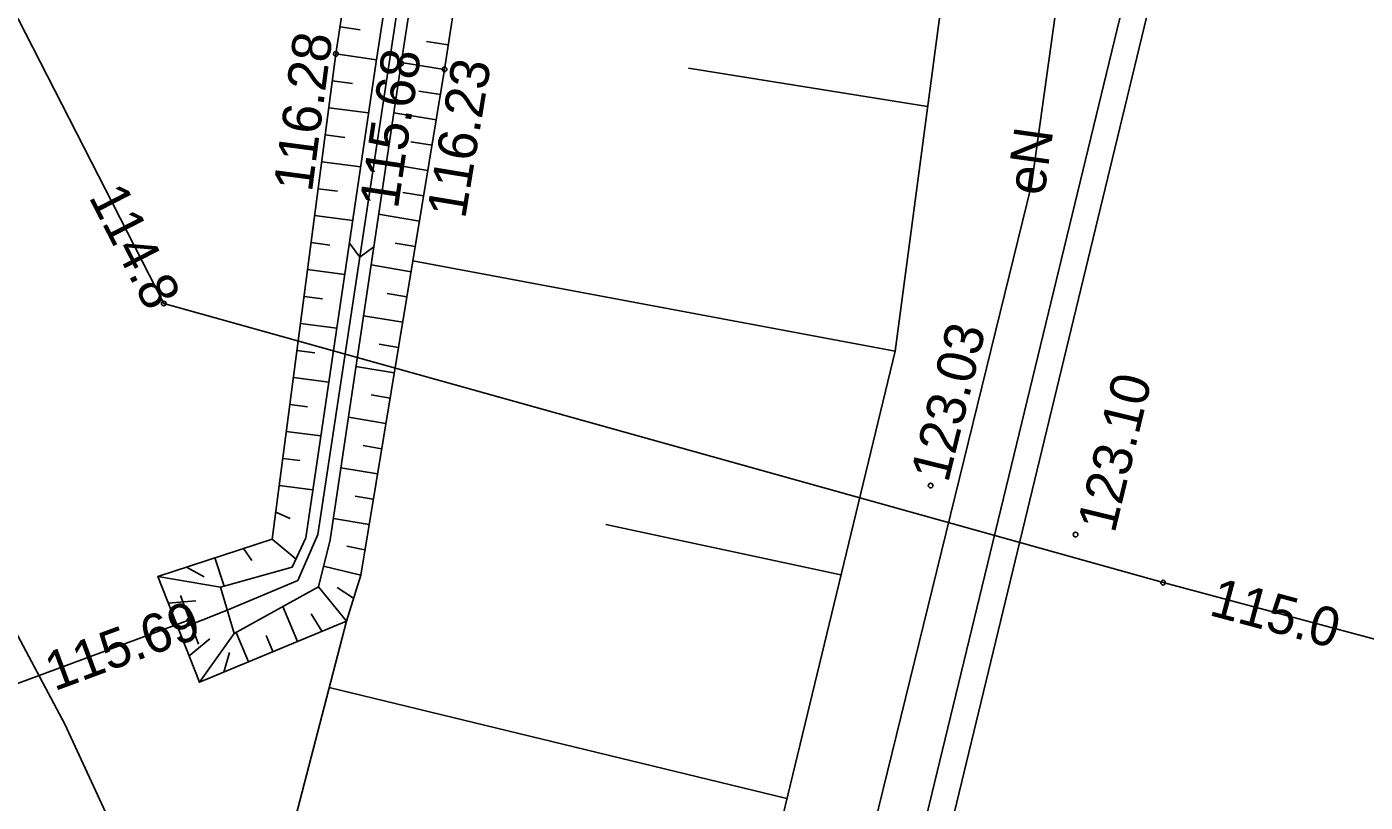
# Model space of a CAD drawing. Extents: x 6424617 to 6425697, y 5665845 to 5667190.
# Drawn here: x 6425415.17 to 6425440.97, y 5666910.57 to 5666925.51 of the extents above; entities that cross this region are included whole.
import ezdxf

# ---------------------------------------------------------------- set-up
doc = ezdxf.new("R2010")
doc.units = 0
for name, color, linetype in [('Warstwa 12', 7, 'Continuous'), ('Warstwa 13', 7, 'Continuous'), ('Warstwa 14', 7, 'Continuous'), ('Warstwa 20', 7, 'Continuous'), ('Warstwa 21', 7, 'Continuous'), ('Warstwa 25', 7, 'Continuous'), ('Warstwa 47', 7, 'Continuous'), ('Warstwa 6', 7, 'Continuous'), ('Warstwa 8', 7, 'Continuous'), ('Warstwa 9', 7, 'Continuous')]:
    doc.layers.add(name, color=color, linetype=linetype)

msp = doc.modelspace()

# ---------------------------------------------------------------- linework, layer by layer
at = {"layer": 'Warstwa 12'}
for points in [[(6425431.89, 5666906.96), (6425430.9, 5666907.63), (6425434.54, 5666922.46), (6425436.49, 5666936.39), (6425438.5, 5666937.81), (6425438.62, 5666938.07), (6425450.24, 5666986.45), (6425451.95, 5666997.19), (6425461.13, 5667029.36), (6425461.175, 5667029.564)], [(6425464.654, 5666907.42), (6425437.078, 5666914.799), (6425417.814, 5666920.177), (6425402.666, 5666949.76), (6425401.834, 5666950.142), (6425366.69, 5666933.829), (6425365.771, 5666933.887), (6425355.729, 5666952.491), (6425344.802, 5666971.496), (6425344.013, 5666972.39), (6425340.424, 5666977.922), (6425339.576, 5666978.999), (6425339.462, 5666979.144), (6425339.323, 5666979.308), (6425317.451, 5667007.184), (6425317.021, 5667007.709), (6425316.481, 5667008.227), (6425313.859, 5667009.022)], [(6425418.31, 5666914.08), (6425392.12, 5666904.39)]]:
    msp.add_lwpolyline(points, dxfattribs=at)
at = {"layer": 'Warstwa 14'}
for centre in [(6425417.814, 5666920.177), (6425437.078, 5666914.799), (6425418.31, 5666914.08)]:
    msp.add_circle(centre, 0.045, dxfattribs=at)
at = {"layer": 'Warstwa 20'}
for points in [[(6425418.503, 5666912.88), (6425417.699, 5666914.915), (6425419.903, 5666915.635), (6425421.132, 5666924.986), (6425422.413, 5666933.296), (6425422.955, 5666940.058)], [(6425422.955, 5666940.058), (6425424.511, 5666939.82), (6425424.481, 5666939.544), (6425424.73, 5666939.52), (6425424.85, 5666937.543), (6425424.531, 5666933.147), (6425423.228, 5666924.688), (6425421.611, 5666914.944), (6425421.335, 5666914.059), (6425418.503, 5666912.88)], [(6425425.66, 5666893.41), (6425431.91, 5666919.26), (6425434.482, 5666938.567)]]:
    msp.add_lwpolyline(points, dxfattribs=at)
at = {"layer": 'Warstwa 21'}
msp.add_line((6425418.482, 5666913.611), (6425418.138, 5666914.549), dxfattribs=at)
for points in [[(6425418.975, 5666860.884), (6425419.06, 5666903.33), (6425418.902, 5666905.6), (6425415.908, 5666912.076), (6425410.886, 5666921.5), (6425406.057, 5666930.53), (6425401.387, 5666938.317), (6425394.923, 5666946.546), (6425388.818, 5666954.159), (6425381.634, 5666961.791), (6425371.584, 5666973.036), (6425362.387, 5666983.346), (6425359.931, 5666986.941), (6425351.65, 5666994.223), (6425349.632, 5666996.03)], [(6425420.356, 5666910.275), (6425421.335, 5666914.059), (6425421.611, 5666914.944), (6425423.228, 5666924.688), (6425424.531, 5666933.147), (6425424.85, 5666937.543), (6425424.73, 5666939.52), (6425424.979, 5666939.496), (6425425.168, 5666940.736), (6425425.488, 5666941.95), (6425425.936, 5666943.123), (6425426.506, 5666944.241), (6425427.193, 5666945.292), (6425427.988, 5666946.263), (6425428.881, 5666947.144), (6425429.864, 5666947.925), (6425430.925, 5666948.597), (6425432.051, 5666949.151), (6425433.23, 5666949.582), (6425434.448, 5666949.885), (6425435.691, 5666950.056), (6425436.946, 5666950.093), (6425438.197, 5666949.997), (6425439.431, 5666949.767)], [(6425423.401, 5666938.74), (6425423.202, 5666933.242), (6425421.91, 5666924.832), (6425420.554, 5666915.664), (6425420.293, 5666915.098), (6425418.906, 5666914.713), (6425419.17, 5666913.818)], [(6425419.17, 5666913.818), (6425420.797, 5666914.719), (6425421.023, 5666915.625), (6425422.389, 5666924.803), (6425423.681, 5666933.183), (6425424.239, 5666938.625), (6425423.401, 5666938.74)]]:
    msp.add_lwpolyline(points, dxfattribs=at)
at = {"layer": 'Warstwa 25'}
for centre in [(6425421.132, 5666924.986), (6425422.389, 5666924.803), (6425423.228, 5666924.688), (6425432.597, 5666916.669), (6425435.39, 5666915.726)]:
    msp.add_circle(centre, 0.045, dxfattribs=at)
at = {"layer": 'Warstwa 47'}
msp.add_lwpolyline([(6425434.482, 5666938.566), (6425431.91, 5666919.26), (6425425.66, 5666893.41), (6425420.91, 5666870.31), (6425418.975, 5666860.884)], dxfattribs=at)
at = {"layer": 'Warstwa 6'}
msp.add_lwpolyline([(6425436.9, 5666928.04), (6425436.812, 5666928.004), (6425436.564, 5666927.008), (6425436.159, 5666926.755), (6425435.965, 5666925.969), (6425436.293, 5666925.883), (6425431.397, 5666905.695), (6425430.416, 5666905.082), (6425430.241, 5666904.285), (6425431.039, 5666904.111), (6425424.834, 5666878.494), (6425423.823, 5666877.862), (6425423.658, 5666877.065), (6425424.455, 5666876.9), (6425419.634, 5666856.991), (6425418.663, 5666856.398), (6425418.469, 5666855.612), (6425419.071, 5666854.62), (6425418.186, 5666851.005), (6425418.674, 5666850.886)], dxfattribs=at)
at = {"layer": 'Warstwa 8'}
msp.add_line((6425418.674, 5666850.886), (6425437.29, 5666927.885), dxfattribs=at)
at = {"layer": 'Warstwa 9'}
for p, q in [((6425420.784, 5666915.728), (6425423.407, 5666933.044)), ((6425421.212, 5666925.506), (6425421.603, 5666925.448)), ((6425423.3, 5666925.158), (6425422.882, 5666925.224)), ((6425421.132, 5666924.986), (6425421.916, 5666924.874)), ((6425423.228, 5666924.688), (6425422.392, 5666924.822)), ((6425432.538, 5666923.97), (6425427.93, 5666924.709)), ((6425421.064, 5666924.466), (6425421.452, 5666924.414)), ((6425423.147, 5666924.201), (6425422.733, 5666924.269)), ((6425420.995, 5666923.947), (6425421.764, 5666923.847)), ((6425423.066, 5666923.714), (6425422.247, 5666923.851)), ((6425420.927, 5666923.428), (6425421.307, 5666923.378)), ((6425422.986, 5666923.226), (6425422.58, 5666923.294)), ((6425420.859, 5666922.908), (6425421.611, 5666922.81)), ((6425422.905, 5666922.739), (6425422.102, 5666922.873)), ((6425420.79, 5666922.388), (6425421.162, 5666922.34)), ((6425422.824, 5666922.252), (6425422.426, 5666922.318)), ((6425420.722, 5666921.869), (6425421.458, 5666921.773)), ((6425422.743, 5666921.765), (6425421.956, 5666921.896)), ((6425420.654, 5666921.35), (6425421.018, 5666921.302)), ((6425421.394, 5666921.342), (6425421.593, 5666921.071)), ((6425421.863, 5666921.27), (6425421.593, 5666921.071)), ((6425422.662, 5666921.278), (6425422.273, 5666921.342)), ((6425431.91, 5666919.26), (6425422.616, 5666920.998)), ((6425420.586, 5666920.83), (6425421.304, 5666920.736)), ((6425422.581, 5666920.79), (6425421.811, 5666920.919)), ((6425420.518, 5666920.31), (6425420.873, 5666920.264)), ((6425422.5, 5666920.303), (6425422.12, 5666920.367)), ((6425422.42, 5666919.816), (6425421.666, 5666919.942)), ((6425420.449, 5666919.791), (6425421.151, 5666919.699)), ((6425422.339, 5666919.329), (6425421.966, 5666919.391)), ((6425420.381, 5666919.272), (6425420.728, 5666919.226)), ((6425422.258, 5666918.842), (6425421.52, 5666918.965)), ((6425420.313, 5666918.752), (6425420.998, 5666918.663)), ((6425422.177, 5666918.354), (6425421.812, 5666918.415)), ((6425420.244, 5666918.232), (6425420.583, 5666918.188)), ((6425422.096, 5666917.867), (6425421.375, 5666917.987)), ((6425420.176, 5666917.713), (6425420.844, 5666917.626)), ((6425422.015, 5666917.38), (6425421.659, 5666917.44)), ((6425420.108, 5666917.194), (6425420.438, 5666917.15)), ((6425421.934, 5666916.893), (6425421.229, 5666917.011)), ((6425420.04, 5666916.674), (6425420.691, 5666916.589)), ((6425421.854, 5666916.406), (6425421.505, 5666916.464)), ((6425419.972, 5666916.154), (6425420.25, 5666916.038)), ((6425421.773, 5666915.918), (6425421.084, 5666916.033)), ((6425430.868, 5666914.952), (6425426.339, 5666915.92)), ((6425419.903, 5666915.635), (6425420.364, 5666915.252)), ((6425420.398, 5666914.843), (6425420.784, 5666915.728)), ((6425418.801, 5666915.275), (6425418.978, 5666914.733)), ((6425419.352, 5666915.455), (6425419.512, 5666915.224)), ((6425421.692, 5666915.431), (6425421.341, 5666915.502)), ((6425418.25, 5666915.095), (6425418.596, 5666914.909)), ((6425421.611, 5666914.944), (6425420.896, 5666915.114)), ((6425417.699, 5666914.915), (6425418.906, 5666914.713)), ((6425419.038, 5666914.266), (6425420.398, 5666914.843)), ((6425421.335, 5666914.059), (6425420.797, 5666914.719)), ((6425421.473, 5666914.502), (6425421.16, 5666914.709)), ((6425417.9, 5666914.407), (6425418.436, 5666914.448)), ((6425418.101, 5666913.898), (6425419.037, 5666914.268)), ((6425420.391, 5666913.666), (6425420.112, 5666914.339)), ((6425420.863, 5666913.863), (6425420.659, 5666914.196)), ((6425418.302, 5666913.389), (6425418.703, 5666913.716)), ((6425418.503, 5666912.88), (6425419.17, 5666913.818)), ((6425418.503, 5666912.88), (6425419.17, 5666913.818)), ((6425419.447, 5666913.273), (6425419.211, 5666913.841)), ((6425419.919, 5666913.47), (6425419.79, 5666913.78)), ((6425418.975, 5666913.076), (6425419.083, 5666913.453)), ((6425429.827, 5666910.643), (6425421.003, 5666912.777))]:
    msp.add_line(p, q, dxfattribs=at)
for points in [[(6425418.902, 5666905.6), (6425415.908, 5666912.076), (6425410.886, 5666921.5), (6425406.057, 5666930.53), (6425401.387, 5666938.317), (6425394.923, 5666946.546), (6425388.818, 5666954.159), (6425381.634, 5666961.791), (6425371.584, 5666973.036), (6425362.387, 5666983.346), (6425359.931, 5666986.941), (6425351.65, 5666994.223), (6425349.632, 5666996.03), (6425376.62, 5666961.102), (6425380.441, 5666956.131), (6425386.586, 5666947.957), (6425392.505, 5666939.498), (6425397.085, 5666932.217), (6425401.495, 5666924.286), (6425406.312, 5666914.18), (6425409.035, 5666907.556)], [(6425425.66, 5666893.41), (6425431.91, 5666919.26), (6425434.482, 5666938.567)], [(6425424.531, 5666933.147), (6425423.228, 5666924.688), (6425421.611, 5666914.944), (6425421.335, 5666914.059), (6425420.356, 5666910.275)]]:
    msp.add_lwpolyline(points, dxfattribs=at)
for points in [[(6425419.17, 5666913.818), (6425418.503, 5666912.88), (6425417.699, 5666914.915), (6425419.903, 5666915.635), (6425421.132, 5666924.986), (6425422.413, 5666933.296), (6425422.955, 5666940.058), (6425423.401, 5666938.74), (6425423.202, 5666933.242), (6425421.91, 5666924.832), (6425420.554, 5666915.664), (6425420.293, 5666915.098), (6425418.906, 5666914.713)], [(6425418.503, 5666912.88), (6425419.17, 5666913.818), (6425420.797, 5666914.719), (6425421.023, 5666915.625), (6425422.389, 5666924.803), (6425423.681, 5666933.183), (6425424.239, 5666938.625), (6425423.401, 5666938.74), (6425422.955, 5666940.058), (6425424.511, 5666939.82), (6425424.481, 5666939.544), (6425424.73, 5666939.52), (6425424.85, 5666937.543), (6425424.531, 5666933.147), (6425423.228, 5666924.688), (6425421.611, 5666914.944), (6425421.335, 5666914.059)], [(6425423.401, 5666938.74), (6425424.239, 5666938.625), (6425423.681, 5666933.183), (6425422.389, 5666924.803), (6425421.023, 5666915.625), (6425420.797, 5666914.719), (6425419.17, 5666913.818), (6425418.906, 5666914.713), (6425420.293, 5666915.098), (6425420.554, 5666915.664), (6425421.91, 5666924.832), (6425423.202, 5666933.242)]]:
    msp.add_lwpolyline(points, close=True, dxfattribs=at)

# ---------------------------------------------------------------- texts
at = {"layer": 'Warstwa 13'}
msp.add_text('eN', height=0.75, rotation=82.0304, dxfattribs=at).set_placement((6425434.784, 5666922.237))
at = {"layer": 'Warstwa 14'}
for s, rotation, p in [('114.8', 297.113, (6425416.359, 5666922.232)), ('115.0', 345.018, (6425437.939, 5666914.18)), ('115.69', 20.3056, (6425415.706, 5666912.704))]:
    msp.add_text(s, height=0.75, rotation=rotation, dxfattribs=at).set_placement(p)
at = {"layer": 'Warstwa 25'}
for s, rotation, p in [('116.28', 82.5117, (6425420.67, 5666922.307)), ('115.68', 81.5319, (6425422.326, 5666921.982)), ('116.23', 80.5751, (6425423.623, 5666921.791)), ('123.03', 76.2091, (6425432.931, 5666916.705)), ('123.10', 76.4097, (6425436.142, 5666915.732))]:
    msp.add_text(s, height=0.75, rotation=rotation, dxfattribs=at).set_placement(p)

doc.saveas('drawing.dxf')
